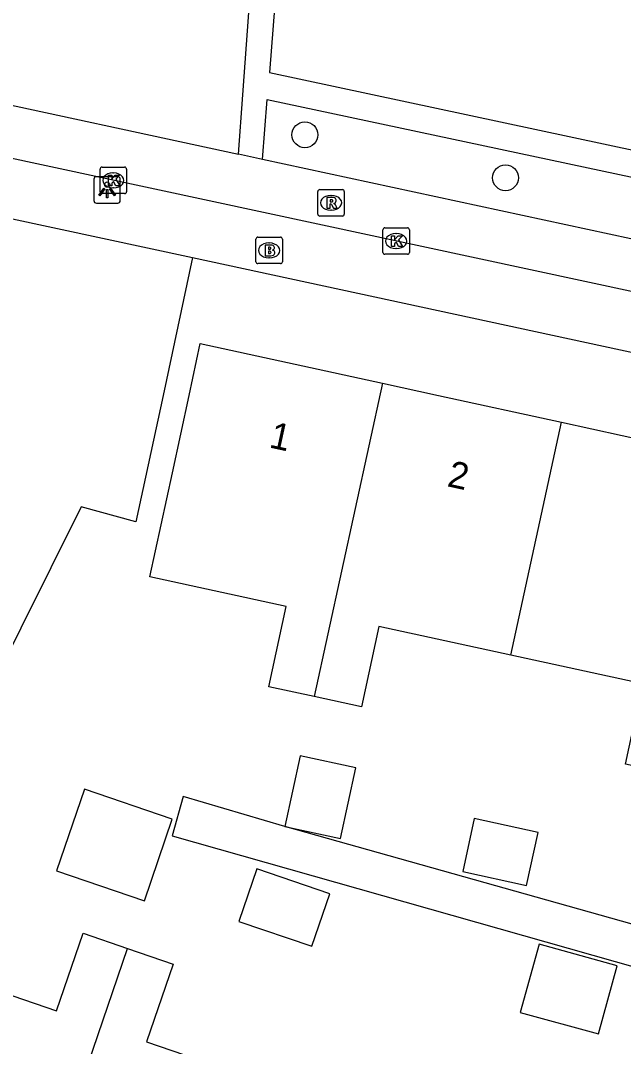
# Model space of a CAD drawing. Extents: x 162675 to 163482, y 379761 to 381227.
# Drawn here: x 163123.09 to 163145.87, y 380975.42 to 381014.16 of the extents above; entities that cross this region are included whole.
import ezdxf

# ---------------------------------------------------------------- set-up
doc = ezdxf.new("R2010")
doc.units = 0
for name, color, linetype in [('IMGEO_Boom', 7, 'Continuous'), ('IMGEO_Brandkraan', 7, 'Continuous'), ('IMGEO_Fietspad_open', 7, 'Continuous'), ('IMGEO_Gemengd_bos', 7, 'Continuous'), ('IMGEO_Kolk', 7, 'Continuous'), ('IMGEO_Lichtpunt', 7, 'Continuous'), ('IMGEO_Pand', 7, 'Continuous'), ('IMGEO_Pand_nummerreeks', 7, 'Continuous'), ('IMGEO_Rioolput', 7, 'Continuous'), ('IMGEO_Voetpad_open', 7, 'Continuous')]:
    doc.layers.add(name, color=color, linetype=linetype)

msp = doc.modelspace()

# ---------------------------------------------------------------- linework, layer by layer
at = {"layer": 'IMGEO_Boom'}
for centre in [(163133.834, 381009.843), (163141.412, 381008.219)]:
    msp.add_circle(centre, 0.489, dxfattribs=at)
at = {"layer": 'IMGEO_Brandkraan'}
for p, q in [((163131.981, 381005.052), (163131.981, 381005.904)), ((163132.056, 381005.978), (163132.908, 381005.978)), ((163132.469, 381005.758), (163132.494, 381005.758)), ((163132.982, 381005.904), (163132.982, 381005.052)), ((163132.908, 381004.978), (163132.056, 381004.978)), ((163132.492, 381005.198), (163132.467, 381005.198))]:
    msp.add_line(p, q, dxfattribs=at)
for points in [[(163131.981, 381005.052), (163131.981, 381005.904)], [(163132.056, 381005.978), (163132.908, 381005.978)], [(163132.329, 381005.678), (163132.329, 381005.278), (163132.542, 381005.278)], [(163132.56, 381005.678), (163132.329, 381005.678)], [(163132.982, 381005.904), (163132.982, 381005.052)], [(163132.508, 381005.597), (163132.454, 381005.597), (163132.454, 381005.521)], [(163132.454, 381005.521), (163132.507, 381005.521)], [(163132.516, 381005.445), (163132.454, 381005.445), (163132.454, 381005.364)], [(163132.454, 381005.364), (163132.516, 381005.364)], [(163132.908, 381004.978), (163132.056, 381004.978)]]:
    msp.add_lwpolyline(points, dxfattribs=at)
for centre, radius, start, end in [((163132.058, 381005.902), 0.0765, 91.552, 178.448), ((163132.058, 381005.902), 0.0765, 91.552, 178.448), ((163132.564, 381005.533), 0.145, 59.4692, 91.5367), ((163132.589, 381005.58), 0.0922, 285.5137, 58.1501), ((163132.906, 381005.902), 0.0765, 1.552, 88.448), ((163132.906, 381005.902), 0.0765, 1.552, 88.448), ((163132.509, 381005.559), 0.0379, 267.8285, 90.9355), ((163132.517, 381005.404), 0.0404, 269.8759, 90.5077), ((163132.548, 381005.529), 0.251, 268.6676, 293.5347), ((163132.594, 381005.388), 0.105, 301.3115, 78.989), ((163132.058, 381005.054), 0.0765, 181.552, 268.448), ((163132.058, 381005.054), 0.0765, 181.552, 268.448), ((163132.906, 381005.054), 0.0765, 271.552, 358.448), ((163132.906, 381005.054), 0.0765, 271.552, 358.448)]:
    msp.add_arc(centre, radius, start, end, dxfattribs=at)
for centre, major_axis, ratio, start_param, end_param in [((163132.468, 381005.478), (-0.387, 0.002), 0.722429, 4.712389, 7.853982), ((163132.493, 381005.478), (-0.39, 0.002), 0.717154, 1.570796, 4.712389)]:
    msp.add_ellipse(centre, major_axis=major_axis, ratio=ratio, start_param=start_param, end_param=end_param, dxfattribs=at)
at = {"layer": 'IMGEO_Fietspad_open'}
for points in [[(163120.376, 381011.544), (163120.698, 381011.403), (163131.32, 381009.112)], [(163156.555, 381001.7), (163120.113, 381009.509)], [(163132.234, 381008.915), (163131.32, 381009.112)], [(163153.517, 381004.326), (163132.234, 381008.915)]]:
    msp.add_lwpolyline(points, dxfattribs=at)
at = {"layer": 'IMGEO_Gemengd_bos'}
msp.add_lwpolyline([(163129.592, 381005.204), (163128.473, 381000), (163127.445, 380995.227), (163125.384, 380995.798), (163116.243, 380977.443), (163111.192, 380968.563)], dxfattribs=at)
at = {"layer": 'IMGEO_Kolk'}
for p, q in [((163126.094, 381007.695), (163126.094, 381008.547)), ((163126.169, 381008.621), (163127.021, 381008.621)), ((163126.582, 381008.401), (163126.607, 381008.401)), ((163127.095, 381008.547), (163127.095, 381007.695)), ((163127.021, 381007.621), (163126.169, 381007.621)), ((163126.605, 381007.841), (163126.58, 381007.841)), ((163136.78, 381005.405), (163136.78, 381006.257)), ((163136.855, 381006.331), (163137.707, 381006.331)), ((163137.268, 381006.111), (163137.293, 381006.111)), ((163137.781, 381006.257), (163137.781, 381005.405)), ((163137.707, 381005.331), (163136.855, 381005.331)), ((163137.291, 381005.551), (163137.266, 381005.551))]:
    msp.add_line(p, q, dxfattribs=at)
for points in [[(163126.094, 381007.695), (163126.094, 381008.547)], [(163126.169, 381008.621), (163127.021, 381008.621)], [(163127.095, 381008.547), (163127.095, 381007.695)], [(163126.415, 381008.321), (163126.538, 381008.321), (163126.538, 381008.17), (163126.668, 381008.321), (163126.832, 381008.321), (163126.686, 381008.17), (163126.839, 381007.921), (163126.687, 381007.921), (163126.602, 381008.085), (163126.538, 381008.018), (163126.538, 381007.921), (163126.415, 381007.921), (163126.415, 381008.321)], [(163127.021, 381007.621), (163126.169, 381007.621)], [(163136.78, 381005.405), (163136.78, 381006.257)], [(163136.855, 381006.331), (163137.707, 381006.331)], [(163137.781, 381006.257), (163137.781, 381005.405)], [(163137.101, 381006.031), (163137.224, 381006.031), (163137.224, 381005.88), (163137.354, 381006.031), (163137.518, 381006.031), (163137.372, 381005.88), (163137.525, 381005.631), (163137.373, 381005.631), (163137.288, 381005.795), (163137.224, 381005.728), (163137.224, 381005.631), (163137.101, 381005.631), (163137.101, 381006.031)], [(163137.707, 381005.331), (163136.855, 381005.331)]]:
    msp.add_lwpolyline(points, dxfattribs=at)
for centre, start, end in [((163126.171, 381008.545), 91.552, 178.448), ((163126.171, 381008.545), 91.552, 178.448), ((163127.019, 381008.545), 1.552, 88.448), ((163127.019, 381008.545), 1.552, 88.448), ((163126.171, 381007.697), 181.552, 268.448), ((163126.171, 381007.697), 181.552, 268.448), ((163127.019, 381007.697), 271.552, 358.448), ((163127.019, 381007.697), 271.552, 358.448), ((163136.857, 381006.255), 91.552, 178.448), ((163136.857, 381006.255), 91.552, 178.448), ((163137.705, 381006.255), 1.552, 88.448), ((163137.705, 381006.255), 1.552, 88.448), ((163136.857, 381005.407), 181.552, 268.448), ((163136.857, 381005.407), 181.552, 268.448), ((163137.705, 381005.407), 271.552, 358.448), ((163137.705, 381005.407), 271.552, 358.448)]:
    msp.add_arc(centre, 0.0765, start, end, dxfattribs=at)
for centre, major_axis, ratio, start_param, end_param in [((163126.581, 381008.121), (-0.387, 0.002), 0.722429, 4.712389, 7.853982), ((163126.606, 381008.121), (-0.39, 0.002), 0.717154, 1.570796, 4.712389), ((163137.267, 381005.831), (-0.387, 0.002), 0.722429, 4.712389, 7.853982), ((163137.292, 381005.831), (-0.39, 0.002), 0.717154, 1.570796, 4.712389)]:
    msp.add_ellipse(centre, major_axis=major_axis, ratio=ratio, start_param=start_param, end_param=end_param, dxfattribs=at)
at = {"layer": 'IMGEO_Lichtpunt'}
for p, q in [((163125.862, 381008.164), (163125.862, 381007.357)), ((163125.862, 381008.164), (163125.862, 381007.357)), ((163126.764, 381008.259), (163125.956, 381008.259)), ((163126.764, 381008.259), (163125.956, 381008.259)), ((163126.858, 381007.357), (163126.858, 381008.164)), ((163126.858, 381007.357), (163126.858, 381008.164)), ((163125.956, 381007.263), (163126.764, 381007.263)), ((163125.956, 381007.263), (163126.764, 381007.263))]:
    msp.add_line(p, q, dxfattribs=at)
for points in [[(163126.236, 381007.828), (163126.275, 381007.8), (163126.087, 381007.538), (163126.049, 381007.565), (163126.236, 381007.828)], [(163126.338, 381007.78), (163126.385, 381007.78), (163126.385, 381007.458), (163126.338, 381007.458), (163126.338, 381007.78)], [(163126.448, 381007.8), (163126.486, 381007.827), (163126.673, 381007.565), (163126.634, 381007.537), (163126.448, 381007.8)]]:
    msp.add_lwpolyline(points, dxfattribs=at)
msp.add_circle((163126.361, 381007.962), 0.0994, dxfattribs=at)
for centre, start, end in [((163125.956, 381008.164), 90, 180), ((163125.956, 381008.164), 90, 180), ((163126.764, 381008.164), 0, 90), ((163126.764, 381008.164), 0, 90), ((163125.956, 381007.357), 180, 270), ((163125.956, 381007.357), 180, 270), ((163126.764, 381007.357), 270, 0), ((163126.764, 381007.357), 270, 360)]:
    msp.add_arc(centre, 0.0946, start, end, dxfattribs=at)
at = {"layer": 'IMGEO_Pand'}
for points in [[(163134.188, 380988.633), (163132.466, 380989.006), (163133.121, 380992.04), (163127.975, 380993.154), (163128.825, 380997.076), (163129.458, 381000), (163129.882, 381001.962), (163136.765, 381000.462)], [(163136.765, 381000.462), (163134.188, 380988.633)], [(163136.765, 381000.462), (163138.884, 381000), (163143.527, 380998.988)], [(163143.527, 380998.988), (163150.404, 380997.489), (163147.846, 380985.674), (163145.948, 380986.085), (163146.605, 380989.119), (163141.613, 380990.2)], [(163141.613, 380990.2), (163143.527, 380998.988)], [(163141.613, 380990.2), (163136.624, 380991.28), (163135.968, 380988.247), (163134.188, 380988.633)], [(163133.069, 380983.733), (163135.173, 380983.275), (163135.753, 380985.938), (163133.649, 380986.397), (163133.069, 380983.733)], [(163124.448, 380982.059), (163127.767, 380980.924), (163128.819, 380984.001), (163125.501, 380985.135), (163124.448, 380982.059)], [(163139.794, 380982.03), (163142.21, 380981.506), (163142.642, 380983.503), (163140.226, 380984.026), (163139.794, 380982.03)], [(163131.338, 380980.147), (163134.093, 380979.205), (163134.77, 380981.186), (163132.016, 380982.128), (163131.338, 380980.147)], [(163123.232, 380967.681), (163116.569, 380969.952), (163118.188, 380974.683), (163119.483, 380978.469), (163124.45, 380976.769), (163125.453, 380979.702), (163127.133, 380979.127)], [(163123.232, 380967.681), (163127.133, 380979.127)], [(163127.133, 380979.127), (163128.859, 380978.536), (163127.855, 380975.602), (163132.676, 380973.953)], [(163141.972, 380976.708), (163144.924, 380975.896), (163145.633, 380978.473), (163142.681, 380979.285), (163141.972, 380976.708)]]:
    msp.add_lwpolyline(points, dxfattribs=at)
at = {"layer": 'IMGEO_Rioolput'}
for p, q in [((163134.321, 381006.848), (163134.321, 381007.7)), ((163134.396, 381007.774), (163135.248, 381007.774)), ((163135.322, 381007.7), (163135.322, 381006.848)), ((163134.809, 381007.554), (163134.834, 381007.554)), ((163134.832, 381006.994), (163134.807, 381006.994)), ((163135.248, 381006.774), (163134.396, 381006.774))]:
    msp.add_line(p, q, dxfattribs=at)
for points in [[(163134.321, 381006.848), (163134.321, 381007.7)], [(163134.396, 381007.774), (163135.248, 381007.774)], [(163135.322, 381007.7), (163135.322, 381006.848)], [(163134.91, 381007.472), (163134.658, 381007.474), (163134.658, 381007.074)], [(163134.658, 381007.074), (163134.782, 381007.074), (163134.782, 381007.236), (163134.793, 381007.236)], [(163134.836, 381007.393), (163134.782, 381007.393), (163134.782, 381007.312)], [(163134.782, 381007.312), (163134.834, 381007.312)], [(163134.84, 381007.207), (163134.911, 381007.074), (163135.051, 381007.074), (163134.986, 381007.2)], [(163135.248, 381006.774), (163134.396, 381006.774)]]:
    msp.add_lwpolyline(points, dxfattribs=at)
for centre, radius, start, end in [((163134.398, 381007.698), 0.0765, 91.552, 178.448), ((163134.398, 381007.698), 0.0765, 91.552, 178.448), ((163135.246, 381007.698), 0.0765, 1.552, 88.448), ((163135.246, 381007.698), 0.0765, 1.552, 88.448), ((163134.792, 381007.183), 0.0533, 26.0293, 88.6989), ((163134.818, 381007.501), 0.19, 274.7715, 282.9687), ((163134.842, 381007.297), 0.0964, 77.0061, 93.1865), ((163134.856, 381007.354), 0.0378, 276.6634, 79.6772), ((163134.909, 381007.362), 0.109, 350.3612, 89.416), ((163134.907, 381007.362), 0.112, 277.5842, 350.9817), ((163134.891, 381007.147), 0.108, 29.5134, 73.7905), ((163134.398, 381006.85), 0.0765, 181.552, 268.448), ((163134.398, 381006.85), 0.0765, 181.552, 268.448), ((163135.246, 381006.85), 0.0765, 271.552, 358.448), ((163135.246, 381006.85), 0.0765, 271.552, 358.448)]:
    msp.add_arc(centre, radius, start, end, dxfattribs=at)
for centre, major_axis, ratio, start_param, end_param in [((163134.808, 381007.274), (-0.387, 0.002), 0.722429, 4.712389, 7.853982), ((163134.833, 381007.274), (-0.39, 0.002), 0.717154, 1.570796, 4.712389)]:
    msp.add_ellipse(centre, major_axis=major_axis, ratio=ratio, start_param=start_param, end_param=end_param, dxfattribs=at)
at = {"layer": 'IMGEO_Voetpad_open'}
for points in [[(163131.32, 381009.112), (163131.483, 381011.348), (163132.855, 381030.173)], [(163132.855, 381030.173), (163133.892, 381030.091), (163132.494, 381012.197), (163152.72, 381007.872), (163152.681, 381007.77), (163154.245, 381007.436)], [(163132.234, 381008.915), (163132.406, 381011.17), (163152.581, 381006.881), (163153.99, 381006.544)], [(163119.2, 381007.44), (163129.592, 381005.204)], [(163129.592, 381005.204), (163149.428, 381000.936)], [(163133.069, 380983.733), (163129.235, 380984.855), (163128.816, 380983.375), (163149.106, 380977.626)], [(163149.335, 380979.16), (163133.069, 380983.733)]]:
    msp.add_lwpolyline(points, dxfattribs=at)

# ---------------------------------------------------------------- texts
at = {"layer": 'IMGEO_Pand_nummerreeks'}
for s, p in [('1', (163132.447, 380998.046)), ('2', (163139.174, 380996.58))]:
    msp.add_text(s, height=1, rotation=347.7036, dxfattribs=at).set_placement(p)

doc.saveas('drawing.dxf')
